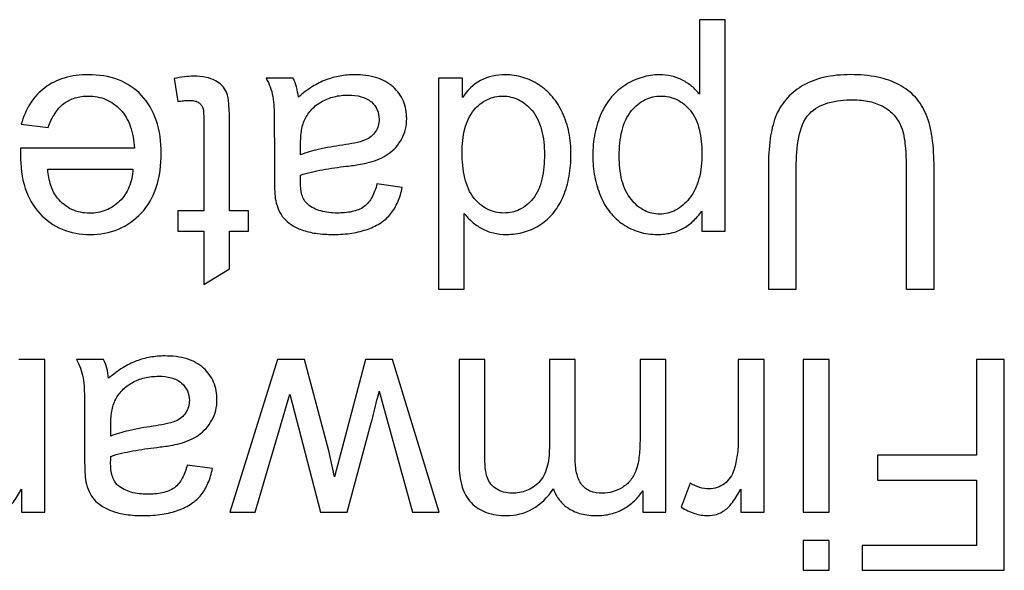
# Paper-space layout 'Sheet' of a CAD drawing. Header units: inches. Extents: x 0.2 to 10.8, y 0.2 to 8.3.
# Tile 451 of 545: x 9.3801 to 9.4362, y 4.7758 to 4.8071. Entities that reach past the tile are written whole.
import ezdxf

# ---------------------------------------------------------------- set-up
doc = ezdxf.new("R2010")
doc.units = ezdxf.units.IN
doc.header["$MEASUREMENT"] = 0
doc.layers.get('0').update_dxf_attribs({"lineweight": 5})

psp = doc.layouts.new('Sheet')

# ---------------------------------------------------------------- linework, layer by layer
at = {"color": 0, "linetype": 'ByBlock', "lineweight": -3}
for p, q in [((9.418849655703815, 4.807143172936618), (9.418849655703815, 4.802911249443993)), ((9.420323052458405, 4.807143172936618), (9.418849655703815, 4.807143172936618)), ((9.420323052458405, 4.795118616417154), (9.420323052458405, 4.807143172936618)), ((9.38892332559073, 4.803795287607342), (9.389136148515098, 4.802493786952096)), ((9.395709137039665, 4.803811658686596), (9.394170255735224, 4.803811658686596)), ((9.4039929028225, 4.803811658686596), (9.4039929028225, 4.791811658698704)), ((9.40535988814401, 4.803811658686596), (9.4039929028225, 4.803811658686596)), ((9.40535988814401, 4.802714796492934), (9.40535988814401, 4.803811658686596)), ((9.380222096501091, 4.801200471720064), (9.38174460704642, 4.801012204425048)), ((9.390617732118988, 4.801347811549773), (9.390617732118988, 4.796264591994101)), ((9.392082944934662, 4.796264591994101), (9.392082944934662, 4.801265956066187)), ((9.386664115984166, 4.799841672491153), (9.380181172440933, 4.799841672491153)), ((9.39463683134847, 4.800169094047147), (9.39463683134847, 4.798204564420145)), ((9.396126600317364, 4.799448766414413), (9.396126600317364, 4.799989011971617)), ((9.422778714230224, 4.798744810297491), (9.422778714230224, 4.791811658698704)), ((9.424366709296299, 4.791811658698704), (9.424366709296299, 4.798736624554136)), ((9.430628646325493, 4.798736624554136), (9.430628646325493, 4.791811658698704)), ((9.432216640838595, 4.791811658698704), (9.432216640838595, 4.798744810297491)), ((9.381728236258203, 4.798630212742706), (9.38658226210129, 4.798630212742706)), ((9.401921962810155, 4.797598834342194), (9.400481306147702, 4.797795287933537)), ((9.389136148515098, 4.796264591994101), (9.389136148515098, 4.795118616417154)), ((9.390617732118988, 4.796264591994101), (9.389136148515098, 4.796264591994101)), ((9.393163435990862, 4.796264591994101), (9.392082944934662, 4.796264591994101)), ((9.393163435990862, 4.795118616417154), (9.393163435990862, 4.796264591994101)), ((9.405458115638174, 4.791811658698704), (9.405458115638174, 4.796117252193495)), ((9.418980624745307, 4.796248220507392), (9.418980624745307, 4.795118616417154)), ((9.389136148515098, 4.795118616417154), (9.390617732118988, 4.795118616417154)), ((9.390617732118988, 4.795118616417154), (9.390617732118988, 4.792081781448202)), ((9.392082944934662, 4.792965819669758), (9.392082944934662, 4.795118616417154)), ((9.392082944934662, 4.795118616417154), (9.393163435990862, 4.795118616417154)), ((9.418980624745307, 4.795118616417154), (9.420323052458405, 4.795118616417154)), ((9.390617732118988, 4.792081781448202), (9.392082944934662, 4.792965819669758)), ((9.4039929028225, 4.791811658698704), (9.405458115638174, 4.791811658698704)), ((9.422778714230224, 4.791811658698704), (9.424366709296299, 4.791811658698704)), ((9.430628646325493, 4.791811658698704), (9.432216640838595, 4.791811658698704)), ((9.381561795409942, 4.787811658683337), (9.380088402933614, 4.787811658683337)), ((9.381561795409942, 4.779118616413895), (9.381561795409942, 4.787811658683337)), ((9.384901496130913, 4.787811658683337), (9.383362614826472, 4.787811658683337)), ((9.394822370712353, 4.787811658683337), (9.392104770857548, 4.779118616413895)), ((9.396353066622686, 4.787811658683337), (9.394822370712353, 4.787811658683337)), ((9.397736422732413, 4.78260565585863), (9.396353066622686, 4.787811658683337)), ((9.399831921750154, 4.787811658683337), (9.398072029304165, 4.781124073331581)), ((9.401370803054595, 4.787811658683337), (9.399831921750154, 4.787811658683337)), ((9.404031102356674, 4.779118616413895), (9.401370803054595, 4.787811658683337)), ((9.40516070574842, 4.787811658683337), (9.40516070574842, 4.781844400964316)), ((9.406625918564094, 4.787811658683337), (9.40516070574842, 4.787811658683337)), ((9.406625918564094, 4.782335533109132), (9.406625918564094, 4.787811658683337)), ((9.410301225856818, 4.787811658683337), (9.410301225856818, 4.782761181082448)), ((9.411774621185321, 4.787811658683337), (9.410301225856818, 4.787811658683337)), ((9.411774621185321, 4.782163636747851), (9.411774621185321, 4.787811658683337)), ((9.415466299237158, 4.787811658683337), (9.415466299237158, 4.783301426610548)), ((9.41693969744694, 4.787811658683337), (9.415466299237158, 4.787811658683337)), ((9.41693969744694, 4.779118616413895), (9.41693969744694, 4.787811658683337)), ((9.421065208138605, 4.787811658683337), (9.421065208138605, 4.783260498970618)), ((9.4225386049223, 4.787811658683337), (9.421065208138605, 4.787811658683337)), ((9.4225386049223, 4.779118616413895), (9.4225386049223, 4.787811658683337)), ((9.42476507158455, 4.787811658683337), (9.42476507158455, 4.779118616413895)), ((9.426238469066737, 4.787811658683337), (9.42476507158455, 4.787811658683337)), ((9.426238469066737, 4.779118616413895), (9.426238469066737, 4.787811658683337)), ((9.434628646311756, 4.787811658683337), (9.434628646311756, 4.782360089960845)), ((9.436216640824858, 4.787811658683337), (9.434628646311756, 4.787811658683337)), ((9.436216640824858, 4.775811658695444), (9.436216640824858, 4.787811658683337)), ((9.393537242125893, 4.779118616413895), (9.395525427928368, 4.785826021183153)), ((9.395525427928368, 4.785826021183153), (9.397261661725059, 4.779118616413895)), ((9.400609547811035, 4.786002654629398), (9.402511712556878, 4.779118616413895)), ((9.383829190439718, 4.784169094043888), (9.383829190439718, 4.782204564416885)), ((9.398775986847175, 4.779118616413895), (9.400159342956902, 4.784210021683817)), ((9.385318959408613, 4.783448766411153), (9.385318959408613, 4.783989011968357)), ((9.398072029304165, 4.781124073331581), (9.397736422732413, 4.78260565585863)), ((9.42899699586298, 4.782360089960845), (9.42899699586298, 4.78094399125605)), ((9.434628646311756, 4.782360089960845), (9.42899699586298, 4.782360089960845)), ((9.391114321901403, 4.781598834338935), (9.389673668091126, 4.781795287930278)), ((9.42899699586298, 4.78094399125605), (9.434628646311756, 4.78094399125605)), ((9.434628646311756, 4.78094399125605), (9.434628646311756, 4.777227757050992)), ((9.380235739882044, 4.780436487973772), (9.380235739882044, 4.779118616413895)), ((9.415621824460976, 4.780338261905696), (9.415621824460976, 4.779118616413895)), ((9.418323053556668, 4.780763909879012), (9.417815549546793, 4.779396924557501)), ((9.421212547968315, 4.780436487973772), (9.421212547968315, 4.779118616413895)), ((9.380235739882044, 4.779118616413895), (9.381561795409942, 4.779118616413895)), ((9.392104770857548, 4.779118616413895), (9.393537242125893, 4.779118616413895)), ((9.397261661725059, 4.779118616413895), (9.398775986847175, 4.779118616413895)), ((9.402511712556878, 4.779118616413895), (9.404031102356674, 4.779118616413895)), ((9.415621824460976, 4.779118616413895), (9.41693969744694, 4.779118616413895)), ((9.421212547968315, 4.779118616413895), (9.4225386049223, 4.779118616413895)), ((9.42476507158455, 4.779118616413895), (9.426238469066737, 4.779118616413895)), ((9.42476507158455, 4.777506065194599), (9.42476507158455, 4.775811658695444)), ((9.426238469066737, 4.777506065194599), (9.42476507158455, 4.777506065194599)), ((9.426238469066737, 4.775811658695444), (9.426238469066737, 4.777506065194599)), ((9.428121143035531, 4.777227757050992), (9.428121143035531, 4.775811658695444)), ((9.434628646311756, 4.777227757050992), (9.428121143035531, 4.777227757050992)), ((9.42476507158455, 4.775811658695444), (9.426238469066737, 4.775811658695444)), ((9.428121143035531, 4.775811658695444), (9.436216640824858, 4.775811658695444))]:
    psp.add_line(p, q, dxfattribs=at)
for points, knots in [([(9.384044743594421, 4.804008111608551), (9.38358197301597, 4.804008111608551), (9.382696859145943, 4.803911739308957), (9.381888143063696, 4.803518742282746), (9.381557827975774, 4.803269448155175)], [0, 0, 0, 0, 0.5279147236, 1, 1, 1, 1]), ([(9.387073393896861, 4.802837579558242), (9.3867105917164, 4.803220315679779), (9.385751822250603, 4.803858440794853), (9.384624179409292, 4.804008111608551), (9.384044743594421, 4.804008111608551)], [0, 0, 0, 0, 0.4764762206, 1, 1, 1, 1]), ([(9.390036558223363, 4.803926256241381), (9.389861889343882, 4.803926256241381), (9.3894878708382, 4.803896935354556), (9.389118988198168, 4.803833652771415), (9.38892332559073, 4.803795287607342)], [0, 0, 0, 0, 0.4669575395, 1, 1, 1, 1]), ([(9.391280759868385, 4.803672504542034), (9.391116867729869, 4.803763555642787), (9.390703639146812, 4.803897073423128), (9.39027561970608, 4.803926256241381), (9.390036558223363, 4.803926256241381)], [0, 0, 0, 0, 0.4395428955, 1, 1, 1, 1]), ([(9.394170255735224, 4.803811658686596), (9.394260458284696, 4.803654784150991), (9.394416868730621, 4.803317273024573), (9.394512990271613, 4.802957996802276), (9.394546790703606, 4.802772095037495)], [0, 0, 0, 0, 0.4891991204, 1, 1, 1, 1]), ([(9.39600381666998, 4.802739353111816), (9.395984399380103, 4.802933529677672), (9.395921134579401, 4.80330224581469), (9.39579006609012, 4.803654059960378), (9.395709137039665, 4.803811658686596)], [0, 0, 0, 0, 0.5241487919, 1, 1, 1, 1]), ([(9.399204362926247, 4.804008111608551), (9.398925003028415, 4.804008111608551), (9.398372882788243, 4.803961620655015), (9.397838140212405, 4.80381603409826), (9.397583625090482, 4.803721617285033)], [0, 0, 0, 0, 0.5071677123, 1, 1, 1, 1]), ([(9.401408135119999, 4.803314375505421), (9.401144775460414, 4.803554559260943), (9.400424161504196, 4.803931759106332), (9.399631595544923, 4.804008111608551), (9.399204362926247, 4.804008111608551)], [0, 0, 0, 0, 0.4548299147, 1, 1, 1, 1]), ([(9.407790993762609, 4.804008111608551), (9.407310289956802, 4.804008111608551), (9.406325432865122, 4.803823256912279), (9.405614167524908, 4.803111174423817), (9.40535988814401, 4.802714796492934)], [0, 0, 0, 0, 0.5051361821, 1, 1, 1, 1]), ([(9.409706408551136, 4.803435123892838), (9.409423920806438, 4.803618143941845), (9.40880647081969, 4.803912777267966), (9.408128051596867, 4.804008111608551), (9.407790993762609, 4.804008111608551)], [0, 0, 0, 0, 0.4996558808, 1, 1, 1, 1]), ([(9.416565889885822, 4.804008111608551), (9.416235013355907, 4.804008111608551), (9.415559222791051, 4.803907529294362), (9.414942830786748, 4.803618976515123), (9.414652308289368, 4.803440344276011)], [0, 0, 0, 0, 0.4924321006, 1, 1, 1, 1]), ([(9.417891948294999, 4.803697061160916), (9.417694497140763, 4.803799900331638), (9.417260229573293, 4.80396020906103), (9.41680065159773, 4.804008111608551), (9.416565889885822, 4.804008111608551)], [0, 0, 0, 0, 0.4867349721, 1, 1, 1, 1]), ([(9.427469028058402, 4.804016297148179), (9.426944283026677, 4.804016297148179), (9.425970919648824, 4.803936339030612), (9.425046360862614, 4.803587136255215), (9.424669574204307, 4.803353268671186)], [0, 0, 0, 0, 0.5419737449, 1, 1, 1, 1]), ([(9.430228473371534, 4.803436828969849), (9.429847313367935, 4.803641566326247), (9.428934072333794, 4.803944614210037), (9.427983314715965, 4.804016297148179), (9.427469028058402, 4.804016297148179)], [0, 0, 0, 0, 0.4569038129, 1, 1, 1, 1]), ([(9.381557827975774, 4.803269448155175), (9.38123735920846, 4.803027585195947), (9.380658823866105, 4.802400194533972), (9.380336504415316, 4.801616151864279), (9.380222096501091, 4.801200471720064)], [0, 0, 0, 0, 0.4821995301, 1, 1, 1, 1]), ([(9.391906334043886, 4.803010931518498), (9.391847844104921, 4.803148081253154), (9.391672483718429, 4.803410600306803), (9.391419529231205, 4.803595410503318), (9.391280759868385, 4.803672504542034)], [0, 0, 0, 0, 0.484334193, 1, 1, 1, 1]), ([(9.397583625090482, 4.803721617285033), (9.397313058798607, 4.803621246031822), (9.396755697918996, 4.803333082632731), (9.396258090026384, 4.802955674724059), (9.39600381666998, 4.802739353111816)], [0, 0, 0, 0, 0.4636441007, 1, 1, 1, 1]), ([(9.402175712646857, 4.801519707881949), (9.402175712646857, 4.801857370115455), (9.402063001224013, 4.802537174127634), (9.401650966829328, 4.803092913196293), (9.401408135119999, 4.803314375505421)], [0, 0, 0, 0, 0.5067604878, 1, 1, 1, 1]), ([(9.41105702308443, 4.801838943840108), (9.410905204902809, 4.802165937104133), (9.410531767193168, 4.802774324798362), (9.4099947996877, 4.803248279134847), (9.409706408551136, 4.803435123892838)], [0, 0, 0, 0, 0.5119931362, 1, 1, 1, 1]), ([(9.414652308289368, 4.803440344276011), (9.414351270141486, 4.803255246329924), (9.413791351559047, 4.802773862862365), (9.413410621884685, 4.802144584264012), (9.413258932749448, 4.801806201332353)], [0, 0, 0, 0, 0.4879622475, 1, 1, 1, 1]), ([(9.418849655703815, 4.802911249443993), (9.418726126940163, 4.803071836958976), (9.41843279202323, 4.803371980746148), (9.4180807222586, 4.803598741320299), (9.417891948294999, 4.803697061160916)], [0, 0, 0, 0, 0.4876743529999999, 1, 1, 1, 1]), ([(9.424669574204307, 4.803353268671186), (9.424334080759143, 4.803145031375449), (9.423727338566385, 4.802646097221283), (9.423325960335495, 4.801967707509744), (9.423190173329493, 4.801617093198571)], [0, 0, 0, 0, 0.5122430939, 1, 1, 1, 1]), ([(9.431761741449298, 4.801758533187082), (9.431614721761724, 4.802111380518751), (9.431200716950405, 4.802782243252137), (9.430569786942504, 4.803253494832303), (9.430228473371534, 4.803436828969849)], [0, 0, 0, 0, 0.4966321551, 1, 1, 1, 1]), ([(9.382652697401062, 4.802371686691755), (9.382842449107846, 4.802512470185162), (9.383289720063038, 4.802737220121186), (9.383783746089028, 4.802796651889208), (9.384036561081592, 4.802796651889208)], [0, 0, 0, 0, 0.4830906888, 1, 1, 1, 1]), ([(9.384036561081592, 4.802796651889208), (9.384378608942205, 4.802796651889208), (9.3850632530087, 4.802681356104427), (9.385627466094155, 4.802275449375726), (9.385855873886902, 4.802037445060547)], [0, 0, 0, 0, 0.5090597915, 1, 1, 1, 1]), ([(9.38818662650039, 4.79953880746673), (9.38818662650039, 4.800174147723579), (9.388056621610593, 4.801373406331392), (9.387449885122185, 4.802440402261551), (9.387073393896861, 4.802837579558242)], [0, 0, 0, 0, 0.5372392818, 1, 1, 1, 1]), ([(9.392082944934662, 4.801265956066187), (9.392082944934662, 4.80163260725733), (9.392065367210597, 4.802214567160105), (9.391992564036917, 4.802808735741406), (9.391906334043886, 4.803010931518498)], [0, 0, 0, 0, 0.6251869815, 1, 1, 1, 1]), ([(9.394546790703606, 4.802772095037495), (9.394620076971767, 4.802369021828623), (9.3946201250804, 4.801493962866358), (9.39463683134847, 4.800627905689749), (9.39463683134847, 4.800169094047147)], [0, 0, 0, 0, 0.4717152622, 1, 1, 1, 1]), ([(9.397338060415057, 4.802485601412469), (9.397558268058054, 4.802607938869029), (9.398053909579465, 4.802798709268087), (9.398580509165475, 4.8028539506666), (9.398852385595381, 4.8028539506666)], [0, 0, 0, 0, 0.480938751, 1, 1, 1, 1]), ([(9.398852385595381, 4.8028539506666), (9.399098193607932, 4.8028539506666), (9.399564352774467, 4.802812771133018), (9.399999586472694, 4.802605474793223), (9.400162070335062, 4.802461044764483)], [0, 0, 0, 0, 0.5306689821, 1, 1, 1, 1]), ([(9.406014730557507, 4.802010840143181), (9.40622332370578, 4.802253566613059), (9.406717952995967, 4.802665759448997), (9.407350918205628, 4.802796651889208), (9.407651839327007, 4.802796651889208)], [0, 0, 0, 0, 0.5153965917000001, 1, 1, 1, 1]), ([(9.407651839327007, 4.802796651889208), (9.407961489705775, 4.802796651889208), (9.408609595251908, 4.802652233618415), (9.409106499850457, 4.802221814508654), (9.409317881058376, 4.801973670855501)], [0, 0, 0, 0, 0.4871614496, 1, 1, 1, 1]), ([(9.41498608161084, 4.80196991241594), (9.41519836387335, 4.802223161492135), (9.415700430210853, 4.802658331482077), (9.416354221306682, 4.802796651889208), (9.41666411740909, 4.802796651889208)], [0, 0, 0, 0, 0.5160509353, 1, 1, 1, 1]), ([(9.41666411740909, 4.802796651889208), (9.41697427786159, 4.802796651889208), (9.41761514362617, 4.802662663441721), (9.418108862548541, 4.802240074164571), (9.418313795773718, 4.801998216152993)], [0, 0, 0, 0, 0.4945423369, 1, 1, 1, 1]), ([(9.38174460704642, 4.801012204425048), (9.381844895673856, 4.801284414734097), (9.382076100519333, 4.801787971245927), (9.382443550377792, 4.802216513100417), (9.382652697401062, 4.802371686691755)], [0, 0, 0, 0, 0.5269487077, 1, 1, 1, 1]), ([(9.389136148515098, 4.802493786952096), (9.389245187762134, 4.802510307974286), (9.38946003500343, 4.80253787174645), (9.389676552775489, 4.802551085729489), (9.389782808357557, 4.802551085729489)], [0, 0, 0, 0, 0.5093011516, 1, 1, 1, 1]), ([(9.389782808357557, 4.802551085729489), (9.389874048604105, 4.802551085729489), (9.390048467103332, 4.802541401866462), (9.390220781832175, 4.802490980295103), (9.390292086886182, 4.802447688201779)], [0, 0, 0, 0, 0.5223920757, 1, 1, 1, 1]), ([(9.390292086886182, 4.802447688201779), (9.390349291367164, 4.802412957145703), (9.390451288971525, 4.802329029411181), (9.390521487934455, 4.802216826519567), (9.390545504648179, 4.802158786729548)], [0, 0, 0, 0, 0.515839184, 1, 1, 1, 1]), ([(9.390545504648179, 4.802158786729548), (9.39059413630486, 4.802041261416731), (9.390607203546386, 4.801761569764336), (9.390617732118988, 4.801492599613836), (9.390617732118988, 4.801347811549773)], [0, 0, 0, 0, 0.4676475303, 1, 1, 1, 1]), ([(9.396366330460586, 4.801461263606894), (9.396470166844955, 4.801675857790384), (9.396741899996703, 4.802078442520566), (9.397129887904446, 4.802369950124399), (9.397338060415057, 4.802485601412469)], [0, 0, 0, 0, 0.5002678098, 1, 1, 1, 1]), ([(9.400162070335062, 4.802461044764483), (9.400300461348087, 4.802338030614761), (9.400535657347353, 4.802037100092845), (9.400604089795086, 4.801661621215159), (9.400604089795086, 4.801478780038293)], [0, 0, 0, 0, 0.5031517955, 1, 1, 1, 1]), ([(9.42511172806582, 4.801789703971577), (9.425391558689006, 4.802088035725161), (9.426229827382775, 4.802515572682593), (9.427126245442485, 4.802583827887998), (9.427608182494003, 4.802583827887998)], [0, 0, 0, 0, 0.4590865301, 1, 1, 1, 1]), ([(9.427608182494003, 4.802583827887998), (9.427921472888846, 4.802583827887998), (9.428523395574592, 4.802532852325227), (9.429096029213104, 4.802325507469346), (9.429345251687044, 4.802185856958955)], [0, 0, 0, 0, 0.5230466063, 1, 1, 1, 1]), ([(9.429345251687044, 4.802185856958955), (9.429569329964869, 4.802060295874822), (9.429981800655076, 4.801735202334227), (9.430247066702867, 4.801282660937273), (9.430342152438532, 4.80104494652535)], [0, 0, 0, 0, 0.5008120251, 1, 1, 1, 1]), ([(9.385855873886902, 4.802037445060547), (9.386113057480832, 4.801769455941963), (9.38652220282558, 4.801057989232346), (9.386642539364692, 4.800262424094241), (9.386664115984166, 4.799841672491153)], [0, 0, 0, 0, 0.4685439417, 1, 1, 1, 1]), ([(9.40188921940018, 4.800357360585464), (9.401985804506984, 4.800530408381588), (9.402134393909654, 4.800910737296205), (9.402175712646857, 4.801315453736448), (9.402175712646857, 4.801519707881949)], [0, 0, 0, 0, 0.4924497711, 1, 1, 1, 1]), ([(9.40533533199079, 4.799596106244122), (9.40533533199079, 4.800050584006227), (9.405402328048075, 4.800902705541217), (9.40575772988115, 4.80171178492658), (9.406014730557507, 4.802010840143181)], [0, 0, 0, 0, 0.5354409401, 1, 1, 1, 1]), ([(9.409317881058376, 4.801973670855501), (9.409582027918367, 4.801663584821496), (9.409950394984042, 4.800826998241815), (9.410017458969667, 4.799944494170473), (9.410017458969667, 4.799473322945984)], [0, 0, 0, 0, 0.4636715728, 1, 1, 1, 1]), ([(9.411531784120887, 4.799473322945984), (9.411531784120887, 4.799895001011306), (9.411465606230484, 4.800707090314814), (9.411220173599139, 4.801487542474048), (9.41105702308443, 4.801838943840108)], [0, 0, 0, 0, 0.5211649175, 1, 1, 1, 1]), ([(9.413258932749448, 4.801806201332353), (9.413096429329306, 4.801443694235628), (9.412848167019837, 4.800650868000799), (9.412775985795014, 4.799825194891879), (9.412775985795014, 4.799399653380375)], [0, 0, 0, 0, 0.4828164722, 1, 1, 1, 1]), ([(9.414282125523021, 4.799391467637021), (9.414282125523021, 4.79987573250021), (9.414349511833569, 4.800782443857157), (9.414716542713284, 4.801648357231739), (9.41498608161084, 4.80196991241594)], [0, 0, 0, 0, 0.5357820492, 1, 1, 1, 1]), ([(9.418313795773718, 4.801998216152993), (9.418574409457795, 4.801690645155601), (9.418927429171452, 4.800854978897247), (9.418988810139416, 4.799981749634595), (9.418988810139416, 4.799514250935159)], [0, 0, 0, 0, 0.4630375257, 1, 1, 1, 1]), ([(9.423190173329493, 4.801617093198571), (9.423035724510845, 4.801218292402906), (9.422825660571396, 4.800260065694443), (9.422778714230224, 4.799288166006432), (9.422778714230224, 4.798744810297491)], [0, 0, 0, 0, 0.4404277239, 1, 1, 1, 1]), ([(9.424366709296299, 4.798736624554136), (9.424366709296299, 4.799315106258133), (9.424422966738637, 4.800365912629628), (9.424780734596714, 4.801436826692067), (9.42511172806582, 4.801789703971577)], [0, 0, 0, 0, 0.5445564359, 1, 1, 1, 1]), ([(9.432216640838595, 4.798744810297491), (9.432216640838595, 4.799315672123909), (9.432168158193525, 4.800337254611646), (9.431934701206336, 4.801343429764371), (9.431761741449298, 4.801758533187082)], [0, 0, 0, 0, 0.5593628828, 1, 1, 1, 1]), ([(9.396126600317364, 4.799989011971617), (9.396126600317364, 4.800251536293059), (9.396150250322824, 4.800750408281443), (9.396262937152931, 4.801247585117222), (9.396366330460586, 4.801461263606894)], [0, 0, 0, 0, 0.5251504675, 1, 1, 1, 1]), ([(9.400604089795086, 4.801478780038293), (9.400604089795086, 4.801355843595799), (9.400572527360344, 4.801109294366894), (9.40046759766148, 4.800883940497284), (9.40040238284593, 4.800781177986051)], [0, 0, 0, 0, 0.5025084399, 1, 1, 1, 1]), ([(9.430342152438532, 4.80104494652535), (9.430478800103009, 4.800703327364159), (9.430602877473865, 4.799922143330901), (9.430628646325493, 4.799146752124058), (9.430628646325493, 4.798736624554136)], [0, 0, 0, 0, 0.4728861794, 1, 1, 1, 1]), ([(9.40040238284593, 4.800781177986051), (9.400336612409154, 4.800677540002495), (9.400162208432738, 4.800484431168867), (9.399938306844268, 4.800355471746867), (9.399817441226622, 4.800301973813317)], [0, 0, 0, 0, 0.4815039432, 1, 1, 1, 1]), ([(9.380181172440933, 4.799841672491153), (9.380181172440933, 4.799775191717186), (9.38017891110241, 4.79964419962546), (9.38017298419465, 4.799513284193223), (9.38017298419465, 4.799448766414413)], [0, 0, 0, 0, 0.5074924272, 1, 1, 1, 1]), ([(9.398532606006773, 4.800009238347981), (9.398063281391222, 4.799942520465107), (9.397250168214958, 4.799803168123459), (9.396451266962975, 4.799581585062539), (9.396126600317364, 4.799448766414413)], [0, 0, 0, 0, 0.5747183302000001, 1, 1, 1, 1]), ([(9.399817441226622, 4.800301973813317), (9.399624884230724, 4.800216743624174), (9.399192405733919, 4.800114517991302), (9.398759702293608, 4.800041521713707), (9.398532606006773, 4.800009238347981)], [0, 0, 0, 0, 0.4786306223, 1, 1, 1, 1]), ([(9.401127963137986, 4.799506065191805), (9.40128332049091, 4.799612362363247), (9.401573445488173, 4.79986951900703), (9.401794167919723, 4.800187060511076), (9.40188921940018, 4.800357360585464)], [0, 0, 0, 0, 0.4911438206, 1, 1, 1, 1]), ([(9.38017298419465, 4.799448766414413), (9.38017298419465, 4.798805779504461), (9.380302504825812, 4.797596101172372), (9.380904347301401, 4.796513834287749), (9.381280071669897, 4.796110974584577)], [0, 0, 0, 0, 0.5385766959, 1, 1, 1, 1]), ([(9.387054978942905, 4.796135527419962), (9.387438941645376, 4.796546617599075), (9.388053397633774, 4.797650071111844), (9.38818662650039, 4.798883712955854), (9.38818662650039, 4.79953880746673)], [0, 0, 0, 0, 0.4619828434, 1, 1, 1, 1]), ([(9.40006233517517, 4.799028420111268), (9.400254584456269, 4.799081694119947), (9.400625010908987, 4.799210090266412), (9.400970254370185, 4.799398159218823), (9.401127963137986, 4.799506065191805)], [0, 0, 0, 0, 0.5107571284, 1, 1, 1, 1]), ([(9.40602291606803, 4.796976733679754), (9.405753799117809, 4.797303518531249), (9.405398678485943, 4.79818772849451), (9.40533533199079, 4.799104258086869), (9.40533533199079, 4.799596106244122)], [0, 0, 0, 0, 0.4625684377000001, 1, 1, 1, 1]), ([(9.410017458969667, 4.799473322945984), (9.410017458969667, 4.799000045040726), (9.40996003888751, 4.798116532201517), (9.409620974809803, 4.797261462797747), (9.40936061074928, 4.796945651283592)], [0, 0, 0, 0, 0.5362450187, 1, 1, 1, 1]), ([(9.41110144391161, 4.797114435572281), (9.4112495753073, 4.797473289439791), (9.411470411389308, 4.798252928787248), (9.411531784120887, 4.799058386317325), (9.411531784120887, 4.799473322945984)], [0, 0, 0, 0, 0.4833712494, 1, 1, 1, 1]), ([(9.412775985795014, 4.799399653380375), (9.412775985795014, 4.799001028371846), (9.412843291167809, 4.798220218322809), (9.413066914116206, 4.797467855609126), (9.413213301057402, 4.797117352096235)], [0, 0, 0, 0, 0.5120624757, 1, 1, 1, 1]), ([(9.414971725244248, 4.796904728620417), (9.41471291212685, 4.797216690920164), (9.414350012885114, 4.798047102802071), (9.414282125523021, 4.798924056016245), (9.414282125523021, 4.799391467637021)], [0, 0, 0, 0, 0.4644422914, 1, 1, 1, 1]), ([(9.418988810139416, 4.799514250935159), (9.418988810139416, 4.799035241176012), (9.418914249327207, 4.798132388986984), (9.418533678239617, 4.797283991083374), (9.41826848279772, 4.796960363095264)], [0, 0, 0, 0, 0.5337656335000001, 1, 1, 1, 1]), ([(9.396126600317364, 4.798294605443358), (9.396532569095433, 4.798435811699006), (9.397410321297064, 4.798624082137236), (9.398293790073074, 4.798750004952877), (9.398753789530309, 4.798805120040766)], [0, 0, 0, 0, 0.4812654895, 1, 1, 1, 1]), ([(9.398753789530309, 4.798805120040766), (9.399010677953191, 4.798835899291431), (9.399449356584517, 4.79889516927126), (9.399884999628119, 4.798979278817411), (9.40006233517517, 4.799028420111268)], [0, 0, 0, 0, 0.5843686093, 1, 1, 1, 1]), ([(9.382287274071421, 4.796986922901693), (9.382111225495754, 4.797198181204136), (9.381851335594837, 4.797741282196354), (9.381755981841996, 4.798321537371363), (9.381728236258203, 4.798630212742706)], [0, 0, 0, 0, 0.4701468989, 1, 1, 1, 1]), ([(9.38658226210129, 4.798630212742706), (9.386559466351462, 4.798280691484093), (9.386427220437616, 4.797610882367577), (9.3860445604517, 4.797038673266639), (9.385818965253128, 4.796815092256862)], [0, 0, 0, 0, 0.5244392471, 1, 1, 1, 1]), ([(9.39463683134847, 4.798204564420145), (9.39463683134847, 4.797927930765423), (9.39464437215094, 4.797474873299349), (9.394678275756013, 4.797020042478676), (9.394715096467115, 4.796846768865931)], [0, 0, 0, 0, 0.6096256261, 1, 1, 1, 1]), ([(9.39611841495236, 4.797909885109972), (9.39611841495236, 4.79795663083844), (9.396124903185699, 4.798084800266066), (9.396126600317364, 4.798213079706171), (9.396126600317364, 4.798294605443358)], [0, 0, 0, 0, 0.3644280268, 1, 1, 1, 1]), ([(9.396536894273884, 4.796642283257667), (9.396378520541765, 4.79678086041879), (9.396153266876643, 4.797208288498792), (9.39611841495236, 4.79766559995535), (9.39611841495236, 4.797909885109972)], [0, 0, 0, 0, 0.4627874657, 1, 1, 1, 1]), ([(9.400481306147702, 4.797795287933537), (9.400416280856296, 4.797538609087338), (9.400254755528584, 4.79706226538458), (9.39994040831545, 4.796650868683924), (9.399752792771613, 4.796510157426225)], [0, 0, 0, 0, 0.5303101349, 1, 1, 1, 1]), ([(9.401277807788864, 4.796107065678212), (9.401435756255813, 4.79630612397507), (9.401707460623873, 4.796787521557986), (9.401861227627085, 4.797314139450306), (9.401921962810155, 4.797598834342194)], [0, 0, 0, 0, 0.4660762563, 1, 1, 1, 1]), ([(9.409797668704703, 4.795485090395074), (9.41008494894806, 4.795672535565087), (9.410614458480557, 4.796157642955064), (9.410963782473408, 4.796780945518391), (9.41110144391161, 4.797114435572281)], [0, 0, 0, 0, 0.48738193, 1, 1, 1, 1]), ([(9.413213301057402, 4.797117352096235), (9.413351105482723, 4.796787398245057), (9.413696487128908, 4.796171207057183), (9.414216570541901, 4.795688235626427), (9.414498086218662, 4.795499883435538)], [0, 0, 0, 0, 0.5135431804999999, 1, 1, 1, 1]), ([(9.38411022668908, 4.796133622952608), (9.383763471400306, 4.796133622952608), (9.383058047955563, 4.796265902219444), (9.382506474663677, 4.796723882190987), (9.382287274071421, 4.796986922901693)], [0, 0, 0, 0, 0.5031582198, 1, 1, 1, 1]), ([(9.385818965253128, 4.796815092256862), (9.385598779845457, 4.796596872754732), (9.38506241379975, 4.796235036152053), (9.384426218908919, 4.796133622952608), (9.38411022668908, 4.796133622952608)], [0, 0, 0, 0, 0.4952155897, 1, 1, 1, 1]), ([(9.394715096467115, 4.796846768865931), (9.394755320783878, 4.796657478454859), (9.394865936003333, 4.796302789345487), (9.39505980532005, 4.795983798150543), (9.395171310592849, 4.795849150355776)], [0, 0, 0, 0, 0.5253745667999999, 1, 1, 1, 1]), ([(9.398213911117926, 4.796141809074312), (9.397898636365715, 4.796141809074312), (9.397302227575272, 4.796196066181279), (9.396745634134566, 4.796459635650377), (9.396536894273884, 4.796642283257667)], [0, 0, 0, 0, 0.5319819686, 1, 1, 1, 1]), ([(9.399752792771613, 4.796510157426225), (9.39955329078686, 4.796360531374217), (9.399031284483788, 4.796175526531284), (9.398498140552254, 4.796141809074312), (9.398213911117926, 4.796141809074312)], [0, 0, 0, 0, 0.4673427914, 1, 1, 1, 1]), ([(9.407717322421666, 4.796141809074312), (9.40739727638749, 4.796141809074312), (9.406735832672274, 4.796282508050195), (9.406230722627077, 4.796724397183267), (9.40602291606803, 4.796976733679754)], [0, 0, 0, 0, 0.494710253, 1, 1, 1, 1]), ([(9.40936061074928, 4.796945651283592), (9.409155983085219, 4.796697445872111), (9.408661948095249, 4.796273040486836), (9.408022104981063, 4.796141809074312), (9.407717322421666, 4.796141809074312)], [0, 0, 0, 0, 0.5134868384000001, 1, 1, 1, 1]), ([(9.416598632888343, 4.796076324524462), (9.416296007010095, 4.796076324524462), (9.415658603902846, 4.796224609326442), (9.415177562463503, 4.796656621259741), (9.414971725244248, 4.796904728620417)], [0, 0, 0, 0, 0.4842000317, 1, 1, 1, 1]), ([(9.41826848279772, 4.796960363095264), (9.418052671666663, 4.796697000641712), (9.417562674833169, 4.796243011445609), (9.41690496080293, 4.796076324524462), (9.416598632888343, 4.796076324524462)], [0, 0, 0, 0, 0.526408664, 1, 1, 1, 1]), ([(9.381280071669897, 4.796110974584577), (9.381631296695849, 4.795734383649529), (9.382516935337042, 4.795096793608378), (9.383589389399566, 4.794922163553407), (9.384126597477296, 4.794922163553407)], [0, 0, 0, 0, 0.4894256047, 1, 1, 1, 1]), ([(9.384126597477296, 4.794922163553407), (9.384680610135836, 4.794922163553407), (9.385782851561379, 4.795097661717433), (9.3866951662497, 4.795750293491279), (9.387054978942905, 4.796135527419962)], [0, 0, 0, 0, 0.5124305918, 1, 1, 1, 1]), ([(9.399974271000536, 4.795231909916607), (9.400238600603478, 4.795326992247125), (9.40072165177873, 4.795555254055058), (9.401123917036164, 4.795913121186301), (9.401277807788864, 4.796107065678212)], [0, 0, 0, 0, 0.5315318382, 1, 1, 1, 1]), ([(9.405458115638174, 4.796117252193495), (9.40558807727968, 4.795942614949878), (9.405890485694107, 4.795614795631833), (9.406259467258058, 4.795364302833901), (9.406456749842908, 4.795257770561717)], [0, 0, 0, 0, 0.4926222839, 1, 1, 1, 1]), ([(9.417909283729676, 4.795256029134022), (9.418114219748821, 4.79537011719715), (9.418513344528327, 4.795663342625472), (9.418833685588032, 4.796039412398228), (9.418980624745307, 4.796248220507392)], [0, 0, 0, 0, 0.4787961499, 1, 1, 1, 1]), ([(9.395171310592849, 4.795849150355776), (9.395289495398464, 4.795706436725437), (9.395611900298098, 4.795442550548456), (9.395984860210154, 4.795268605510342), (9.39619393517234, 4.795189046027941)], [0, 0, 0, 0, 0.4530507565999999, 1, 1, 1, 1]), ([(9.407856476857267, 4.794922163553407), (9.408201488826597, 4.794922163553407), (9.40888772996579, 4.795009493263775), (9.40951617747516, 4.795301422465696), (9.409797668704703, 4.795485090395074)], [0, 0, 0, 0, 0.5065333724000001, 1, 1, 1, 1]), ([(9.414498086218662, 4.795499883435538), (9.414779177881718, 4.795311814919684), (9.415413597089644, 4.79501175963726), (9.416108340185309, 4.794922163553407), (9.416459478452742, 4.794922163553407)], [0, 0, 0, 0, 0.4906187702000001, 1, 1, 1, 1]), ([(9.39619393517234, 4.795189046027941), (9.396451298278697, 4.795091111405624), (9.39705303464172, 4.794954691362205), (9.397665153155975, 4.794922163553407), (9.398001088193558, 4.794922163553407)], [0, 0, 0, 0, 0.4504597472, 1, 1, 1, 1]), ([(9.398001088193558, 4.794922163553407), (9.398354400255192, 4.794922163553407), (9.399024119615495, 4.794965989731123), (9.399677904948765, 4.795125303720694), (9.399974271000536, 4.795231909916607)], [0, 0, 0, 0, 0.5286975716, 1, 1, 1, 1]), ([(9.406456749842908, 4.795257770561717), (9.406662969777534, 4.795146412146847), (9.407121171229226, 4.794972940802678), (9.407607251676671, 4.794922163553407), (9.407856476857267, 4.794922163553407)], [0, 0, 0, 0, 0.4846365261, 1, 1, 1, 1]), ([(9.416459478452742, 4.794922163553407), (9.416725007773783, 4.794922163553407), (9.41722753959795, 4.794967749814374), (9.41770443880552, 4.795141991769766), (9.417909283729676, 4.795256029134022)], [0, 0, 0, 0, 0.531082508, 1, 1, 1, 1]), ([(9.383362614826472, 4.787811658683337), (9.383452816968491, 4.787654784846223), (9.383609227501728, 4.787317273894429), (9.383705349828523, 4.786957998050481), (9.383739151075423, 4.786772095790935)], [0, 0, 0, 0, 0.489197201, 1, 1, 1, 1]), ([(9.385196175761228, 4.786739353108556), (9.385176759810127, 4.786933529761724), (9.385113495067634, 4.787302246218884), (9.384982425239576, 4.787654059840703), (9.384901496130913, 4.787811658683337)], [0, 0, 0, 0, 0.5241485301, 1, 1, 1, 1]), ([(9.386775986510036, 4.787721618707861), (9.386505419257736, 4.787621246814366), (9.385948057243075, 4.787333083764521), (9.38545044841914, 4.786955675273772), (9.385196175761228, 4.786739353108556)], [0, 0, 0, 0, 0.4636451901, 1, 1, 1, 1]), ([(9.388396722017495, 4.788008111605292), (9.388117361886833, 4.788008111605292), (9.387565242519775, 4.787961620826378), (9.387030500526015, 4.787816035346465), (9.386775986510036, 4.787721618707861)], [0, 0, 0, 0, 0.5071689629, 1, 1, 1, 1]), ([(9.39060049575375, 4.787314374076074), (9.390337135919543, 4.787554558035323), (9.389616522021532, 4.78793175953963), (9.388823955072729, 4.788008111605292), (9.388396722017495, 4.788008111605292)], [0, 0, 0, 0, 0.4548298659, 1, 1, 1, 1]), ([(9.39136807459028, 4.78551970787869), (9.39136807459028, 4.785857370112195), (9.391255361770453, 4.786537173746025), (9.390843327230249, 4.787092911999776), (9.39060049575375, 4.787314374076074)], [0, 0, 0, 0, 0.5067607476, 1, 1, 1, 1]), ([(9.383739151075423, 4.786772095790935), (9.383812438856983, 4.786369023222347), (9.383812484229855, 4.78549396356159), (9.383829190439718, 4.78462790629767), (9.383829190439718, 4.784169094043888)], [0, 0, 0, 0, 0.4717147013, 1, 1, 1, 1]), ([(9.385558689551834, 4.785461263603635), (9.385662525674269, 4.785675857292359), (9.385934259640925, 4.786078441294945), (9.38632224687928, 4.786369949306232), (9.386530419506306, 4.786485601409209)], [0, 0, 0, 0, 0.5002666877, 1, 1, 1, 1]), ([(9.386530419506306, 4.786485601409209), (9.386750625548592, 4.786607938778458), (9.3872462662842, 4.786798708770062), (9.387772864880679, 4.786853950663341), (9.38804474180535, 4.786853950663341)], [0, 0, 0, 0, 0.4809368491, 1, 1, 1, 1]), ([(9.38804474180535, 4.786853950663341), (9.388290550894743, 4.786853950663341), (9.388756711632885, 4.786812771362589), (9.389191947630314, 4.786605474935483), (9.389354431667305, 4.786461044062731)], [0, 0, 0, 0, 0.5306692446, 1, 1, 1, 1]), ([(9.389354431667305, 4.786461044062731), (9.38949282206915, 4.786338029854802), (9.38972801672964, 4.786037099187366), (9.389796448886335, 4.785661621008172), (9.389796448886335, 4.785478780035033)], [0, 0, 0, 0, 0.50315151, 1, 1, 1, 1]), ([(9.400159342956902, 4.784210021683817), (9.40026657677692, 4.784635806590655), (9.40040815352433, 4.785234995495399), (9.400577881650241, 4.785828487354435), (9.400609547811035, 4.786002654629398)], [0, 0, 0, 0, 0.7126738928, 1, 1, 1, 1]), ([(9.385318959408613, 4.783989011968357), (9.385318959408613, 4.784251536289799), (9.385342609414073, 4.784750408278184), (9.38545529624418, 4.785247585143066), (9.385558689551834, 4.785461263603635)], [0, 0, 0, 0, 0.5251504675, 1, 1, 1, 1]), ([(9.389796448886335, 4.785478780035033), (9.389796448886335, 4.785355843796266), (9.389764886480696, 4.785109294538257), (9.389659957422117, 4.784883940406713), (9.389594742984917, 4.784781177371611)], [0, 0, 0, 0, 0.5025075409, 1, 1, 1, 1]), ([(9.39108157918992, 4.784357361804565), (9.391178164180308, 4.784530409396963), (9.391326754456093, 4.784910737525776), (9.39136807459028, 4.785315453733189), (9.39136807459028, 4.78551970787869)], [0, 0, 0, 0, 0.4924494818, 1, 1, 1, 1]), ([(9.389594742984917, 4.784781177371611), (9.389528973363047, 4.784677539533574), (9.3893545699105, 4.784484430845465), (9.389130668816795, 4.784355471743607), (9.389009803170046, 4.784301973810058)], [0, 0, 0, 0, 0.4815027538, 1, 1, 1, 1]), ([(9.389009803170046, 4.784301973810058), (9.388817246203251, 4.784216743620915), (9.388384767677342, 4.784114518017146), (9.387952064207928, 4.78404152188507), (9.387724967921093, 4.784009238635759)], [0, 0, 0, 0, 0.4786306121, 1, 1, 1, 1]), ([(9.39032032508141, 4.783506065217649), (9.390475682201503, 4.783612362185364), (9.390765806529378, 4.78386951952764), (9.390986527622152, 4.784187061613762), (9.39108157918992, 4.784357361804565)], [0, 0, 0, 0, 0.4911432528, 1, 1, 1, 1]), ([(9.387724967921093, 4.784009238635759), (9.38725564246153, 4.783942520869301), (9.386442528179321, 4.783803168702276), (9.385643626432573, 4.783581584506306), (9.385318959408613, 4.783448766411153)], [0, 0, 0, 0, 0.5747186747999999, 1, 1, 1, 1]), ([(9.387946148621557, 4.782805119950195), (9.388203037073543, 4.782835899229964), (9.388641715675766, 4.782895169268), (9.389077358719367, 4.782979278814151), (9.389254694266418, 4.783028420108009)], [0, 0, 0, 0, 0.5843686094, 1, 1, 1, 1]), ([(9.389254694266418, 4.783028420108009), (9.389446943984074, 4.783081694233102), (9.389817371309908, 4.78321009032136), (9.390162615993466, 4.783398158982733), (9.39032032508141, 4.783506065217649)], [0, 0, 0, 0, 0.5107571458, 1, 1, 1, 1]), ([(9.415466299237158, 4.783301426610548), (9.415466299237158, 4.782980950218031), (9.41544410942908, 4.78236865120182), (9.41533479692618, 4.781757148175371), (9.415231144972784, 4.781483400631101)], [0, 0, 0, 0, 0.522637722, 1, 1, 1, 1]), ([(9.421065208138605, 4.783260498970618), (9.421065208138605, 4.782961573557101), (9.421028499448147, 4.782380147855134), (9.42090390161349, 4.78181020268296), (9.420820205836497, 4.781541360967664)], [0, 0, 0, 0, 0.5149500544, 1, 1, 1, 1]), ([(9.385318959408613, 4.782294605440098), (9.385724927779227, 4.782435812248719), (9.386602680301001, 4.782624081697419), (9.3874861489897, 4.782750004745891), (9.387946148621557, 4.782805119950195)], [0, 0, 0, 0, 0.4812652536, 1, 1, 1, 1]), ([(9.410301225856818, 4.782761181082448), (9.410301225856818, 4.782389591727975), (9.410247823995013, 4.781691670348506), (9.409923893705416, 4.781039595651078), (9.409697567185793, 4.780810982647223)], [0, 0, 0, 0, 0.535984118, 1, 1, 1, 1]), ([(9.383829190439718, 4.782204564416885), (9.383829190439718, 4.781927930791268), (9.383836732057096, 4.7814748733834), (9.383870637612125, 4.781020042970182), (9.383907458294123, 4.780846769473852)], [0, 0, 0, 0, 0.6096257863, 1, 1, 1, 1]), ([(9.385310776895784, 4.781909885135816), (9.385310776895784, 4.781956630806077), (9.385317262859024, 4.78208480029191), (9.385318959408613, 4.782213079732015), (9.385318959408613, 4.782294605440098)], [0, 0, 0, 0, 0.3644279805, 1, 1, 1, 1]), ([(9.385729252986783, 4.780642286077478), (9.385570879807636, 4.780780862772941), (9.385345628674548, 4.781208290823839), (9.385310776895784, 4.781665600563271), (9.385310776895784, 4.781909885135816)], [0, 0, 0, 0, 0.4627872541, 1, 1, 1, 1]), ([(9.406773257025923, 4.78106677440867), (9.40670174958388, 4.781257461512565), (9.406639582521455, 4.781686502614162), (9.406625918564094, 4.782112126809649), (9.406625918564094, 4.782335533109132)], [0, 0, 0, 0, 0.4768739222, 1, 1, 1, 1]), ([(9.412137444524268, 4.780692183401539), (9.411995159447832, 4.780885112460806), (9.411810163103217, 4.781380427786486), (9.411774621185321, 4.781892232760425), (9.411774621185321, 4.782163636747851)], [0, 0, 0, 0, 0.469007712, 1, 1, 1, 1]), ([(9.389673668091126, 4.781795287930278), (9.38960864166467, 4.781538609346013), (9.389447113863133, 4.781062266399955), (9.38913276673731, 4.780650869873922), (9.388945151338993, 4.780510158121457)], [0, 0, 0, 0, 0.5303099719, 1, 1, 1, 1]), ([(9.390470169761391, 4.780107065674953), (9.390628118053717, 4.780306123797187), (9.390899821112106, 4.780787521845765), (9.391053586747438, 4.781314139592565), (9.391114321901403, 4.781598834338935)], [0, 0, 0, 0, 0.4660761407, 1, 1, 1, 1]), ([(9.40516070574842, 4.781844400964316), (9.40516070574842, 4.781409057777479), (9.405233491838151, 4.78061665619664), (9.405615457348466, 4.779894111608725), (9.405858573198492, 4.779644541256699)], [0, 0, 0, 0, 0.5554583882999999, 1, 1, 1, 1]), ([(9.415231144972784, 4.781483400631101), (9.415155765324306, 4.78128432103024), (9.414955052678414, 4.780913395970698), (9.41463664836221, 4.780634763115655), (9.41446584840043, 4.780529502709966)], [0, 0, 0, 0, 0.5148036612, 1, 1, 1, 1]), ([(9.420820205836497, 4.781541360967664), (9.420770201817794, 4.781380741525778), (9.420632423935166, 4.781076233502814), (9.420400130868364, 4.780834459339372), (9.420272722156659, 4.780737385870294)], [0, 0, 0, 0, 0.5122525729, 1, 1, 1, 1]), ([(9.383907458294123, 4.780846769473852), (9.38394768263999, 4.780657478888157), (9.384058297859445, 4.780302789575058), (9.384252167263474, 4.779983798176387), (9.384363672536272, 4.779849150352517)], [0, 0, 0, 0, 0.5253747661, 1, 1, 1, 1]), ([(9.40729203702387, 4.780441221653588), (9.407173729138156, 4.780516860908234), (9.406959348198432, 4.780697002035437), (9.406820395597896, 4.780941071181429), (9.406773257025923, 4.78106677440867)], [0, 0, 0, 0, 0.5112314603, 1, 1, 1, 1]), ([(9.409697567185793, 4.780810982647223), (9.409502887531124, 4.780614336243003), (9.409024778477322, 4.780287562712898), (9.408455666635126, 4.780199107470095), (9.408172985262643, 4.780199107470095)], [0, 0, 0, 0, 0.4946651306, 1, 1, 1, 1]), ([(9.379302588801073, 4.779216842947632), (9.379477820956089, 4.779337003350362), (9.379825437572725, 4.779731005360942), (9.380090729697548, 4.780171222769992), (9.380235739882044, 4.780436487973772)], [0, 0, 0, 0, 0.4127399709, 1, 1, 1, 1]), ([(9.387406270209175, 4.780141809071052), (9.387090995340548, 4.780141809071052), (9.38649458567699, 4.780196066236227), (9.3859379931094, 4.780459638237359), (9.385729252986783, 4.780642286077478)], [0, 0, 0, 0, 0.5319817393, 1, 1, 1, 1]), ([(9.388945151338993, 4.780510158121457), (9.38874564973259, 4.780360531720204), (9.388223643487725, 4.780175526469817), (9.387690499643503, 4.780141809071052), (9.387406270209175, 4.780141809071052)], [0, 0, 0, 0, 0.467342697, 1, 1, 1, 1]), ([(9.408172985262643, 4.780199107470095), (9.408013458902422, 4.780199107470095), (9.407703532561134, 4.780235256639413), (9.407416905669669, 4.780361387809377), (9.40729203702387, 4.780441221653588)], [0, 0, 0, 0, 0.5183897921, 1, 1, 1, 1]), ([(9.407845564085, 4.778922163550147), (9.408361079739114, 4.778922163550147), (9.40945551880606, 4.779182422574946), (9.410222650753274, 4.779990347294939), (9.410530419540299, 4.78044467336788)], [0, 0, 0, 0, 0.484383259, 1, 1, 1, 1]), ([(9.410530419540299, 4.78044467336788), (9.410612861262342, 4.780216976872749), (9.41084377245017, 4.779784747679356), (9.411208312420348, 4.779456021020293), (9.411408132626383, 4.779326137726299)], [0, 0, 0, 0, 0.5039948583, 1, 1, 1, 1]), ([(9.413313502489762, 4.780199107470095), (9.413081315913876, 4.780199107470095), (9.412633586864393, 4.780251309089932), (9.412259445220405, 4.780526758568), (9.412137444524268, 4.780692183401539)], [0, 0, 0, 0, 0.5304290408, 1, 1, 1, 1]), ([(9.41446584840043, 4.780529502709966), (9.41429182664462, 4.780422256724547), (9.413918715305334, 4.780253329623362), (9.413512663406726, 4.780199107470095), (9.413313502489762, 4.780199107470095)], [0, 0, 0, 0, 0.5065087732, 1, 1, 1, 1]), ([(9.414534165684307, 4.779313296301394), (9.414754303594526, 4.779440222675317), (9.415165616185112, 4.779736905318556), (9.41548901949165, 4.78012899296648), (9.415621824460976, 4.780338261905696)], [0, 0, 0, 0, 0.5062317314, 1, 1, 1, 1]), ([(9.419403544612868, 4.78044467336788), (9.41922141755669, 4.78044467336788), (9.41884071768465, 4.780503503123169), (9.418492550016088, 4.780663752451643), (9.418323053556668, 4.780763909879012)], [0, 0, 0, 0, 0.4805411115, 1, 1, 1, 1]), ([(9.420272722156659, 4.780737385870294), (9.420149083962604, 4.780643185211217), (9.419871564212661, 4.780490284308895), (9.419558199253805, 4.78044467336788), (9.419403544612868, 4.78044467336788)], [0, 0, 0, 0, 0.501258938, 1, 1, 1, 1]), ([(9.420279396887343, 4.779216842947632), (9.420454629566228, 4.779337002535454), (9.420802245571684, 4.779731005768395), (9.421067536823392, 4.780171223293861), (9.421212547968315, 4.780436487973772)], [0, 0, 0, 0, 0.412739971, 1, 1, 1, 1]), ([(9.384363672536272, 4.779849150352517), (9.38448185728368, 4.779706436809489), (9.38480426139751, 4.779442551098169), (9.385177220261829, 4.77926860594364), (9.385386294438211, 4.779189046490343)], [0, 0, 0, 0, 0.4530514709, 1, 1, 1, 1]), ([(9.389166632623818, 4.77923191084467), (9.389430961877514, 4.779326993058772), (9.389914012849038, 4.779555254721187), (9.390316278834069, 4.779913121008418), (9.390470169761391, 4.780107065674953)], [0, 0, 0, 0, 0.5315312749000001, 1, 1, 1, 1]), ([(9.405858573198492, 4.779644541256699), (9.406091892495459, 4.779405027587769), (9.406728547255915, 4.779010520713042), (9.407460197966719, 4.778922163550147), (9.407845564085, 4.778922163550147)], [0, 0, 0, 0, 0.4645746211, 1, 1, 1, 1]), ([(9.385386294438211, 4.779189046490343), (9.385643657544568, 4.779091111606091), (9.386245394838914, 4.778954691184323), (9.386857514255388, 4.778922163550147), (9.387193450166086, 4.778922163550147)], [0, 0, 0, 0, 0.4504592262, 1, 1, 1, 1]), ([(9.387193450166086, 4.778922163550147), (9.387546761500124, 4.778922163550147), (9.388216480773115, 4.778965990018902), (9.388870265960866, 4.779125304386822), (9.389166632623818, 4.77923191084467)], [0, 0, 0, 0, 0.5286965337, 1, 1, 1, 1]), ([(9.411408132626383, 4.779326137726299), (9.411621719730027, 4.779187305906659), (9.412140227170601, 4.778975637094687), (9.412692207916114, 4.778922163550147), (9.412986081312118, 4.778922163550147)], [0, 0, 0, 0, 0.4643366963, 1, 1, 1, 1]), ([(9.412986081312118, 4.778922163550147), (9.41326227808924, 4.778922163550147), (9.413802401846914, 4.778980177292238), (9.414308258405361, 4.779183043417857), (9.414534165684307, 4.779313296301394)], [0, 0, 0, 0, 0.5143667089, 1, 1, 1, 1]), ([(9.417815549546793, 4.779396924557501), (9.41805650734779, 4.779251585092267), (9.418541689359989, 4.77901652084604), (9.419077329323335, 4.778922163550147), (9.419329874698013, 4.778922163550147)], [0, 0, 0, 0, 0.52701746, 1, 1, 1, 1]), ([(9.419329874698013, 4.778922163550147), (9.419497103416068, 4.778922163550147), (9.419834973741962, 4.77897020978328), (9.420140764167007, 4.779121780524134), (9.420279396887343, 4.779216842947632)], [0, 0, 0, 0, 0.498708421, 1, 1, 1, 1])]:
    psp.add_open_spline(points, degree=3, knots=knots, dxfattribs=at)

doc.saveas('drawing.dxf')
